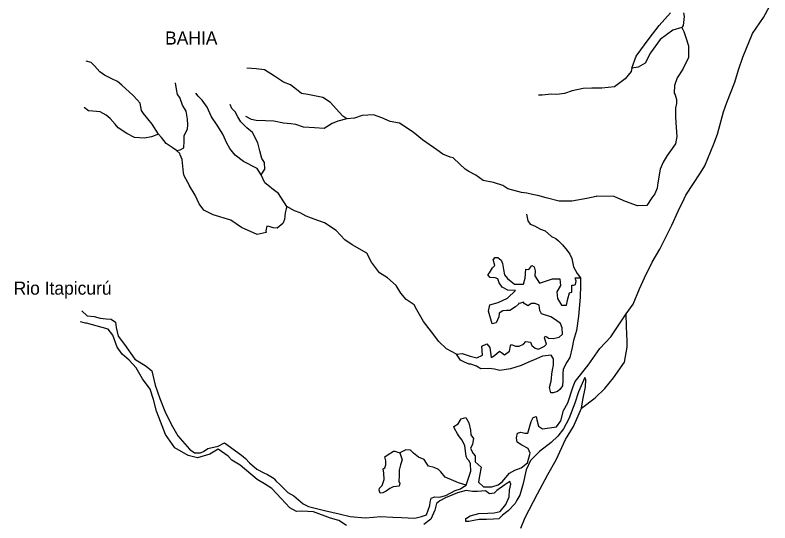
# Model space of a CAD drawing. Extents: x 662444 to 1640468, y 7452018 to 9606170.
# Drawn here: x 1288947 to 1327972, y 8683681 to 8709925 of the extents above; entities that cross this region are included whole.
import ezdxf

# ---------------------------------------------------------------- set-up
doc = ezdxf.new("R2010")
doc.units = 0
doc.layers.add('Level 1', color=7, linetype='Continuous')
doc.layers.add('Level 3', color=7, linetype='Continuous')

msp = doc.modelspace()

# ---------------------------------------------------------------- linework, layer by layer
at = {"layer": 'Level 1'}
for points in [[(1323535, 8700436), (1323620, 8700617), (1324376, 8701768), (1324606, 8702141), (1325065, 8703278), (1325255, 8703775), (1325571, 8704927), (1325738, 8705402), (1326151, 8706451), (1326344, 8707092), (1326571, 8707756), (1327065, 8708981), (1327648, 8709802), (1327972, 8710396)], [(1323508, 8710046), (1323536, 8709856), (1323479, 8709389), (1323410, 8709279), (1322956, 8709146), (1322305, 8708661), (1321803, 8707983), (1321525, 8707444), (1321168, 8707241), (1320836, 8707183), (1321051, 8707802), (1321724, 8708710), (1322248, 8709388), (1322837, 8710041)], [(1323410, 8709279), (1323515, 8709075), (1323628, 8708760), (1323771, 8708343), (1323766, 8707741), (1323463, 8707125), (1323176, 8706675), (1323034, 8706288), (1323024, 8705898), (1323076, 8705796), (1323147, 8705560), (1323141, 8705360), (1323091, 8705138), (1323089, 8704647), (1323119, 8704111), (1323162, 8703652), (1323097, 8703264), (1322663, 8702662), (1322456, 8702333), (1322292, 8701958), (1322185, 8701258), (1322145, 8700980), (1322016, 8700694), (1321871, 8700481)], [(1297968, 8701109), (1297965, 8701114), (1297681, 8701612), (1297653, 8701780), (1297593, 8702461), (1297489, 8702698), (1297469, 8702766), (1297298, 8702926), (1297125, 8703042), (1296757, 8703286), (1296512, 8703593), (1296363, 8703764), (1296036, 8704285), (1295812, 8704559), (1295588, 8704832), (1295483, 8705002), (1295415, 8705371), (1295266, 8705543), (1295052, 8705771), (1294472, 8706310), (1294235, 8706494), (1293953, 8706624), (1293573, 8706823), (1293325, 8706997), (1293058, 8707305), (1292887, 8707476), (1292614, 8707550)], [(1306100, 8704560), (1305884, 8704699), (1305553, 8705076), (1305254, 8705407), (1304854, 8705674), (1304088, 8705827), (1303760, 8705880), (1303501, 8706077), (1303189, 8706330), (1302819, 8706462), (1302354, 8706764), (1301846, 8707101), (1301407, 8707146), (1300936, 8707180)], [(1320836, 8707183), (1320799, 8707017), (1320481, 8706624), (1319942, 8706214), (1319291, 8706142), (1318764, 8706156), (1318323, 8706134), (1317748, 8706005), (1317349, 8705870), (1316952, 8705825), (1316666, 8705832), (1316203, 8705789), (1316016, 8705794)], [(1297298, 8702926), (1297485, 8702955), (1297664, 8703062), (1297695, 8703406), (1297691, 8703696), (1297864, 8704026), (1297870, 8704249), (1297856, 8704539), (1297789, 8704954), (1297611, 8705270), (1297456, 8705665), (1297339, 8705824), (1297291, 8706092), (1297245, 8706428)], [(1302178, 8701000), (1301859, 8701258), (1301672, 8701664), (1301461, 8702004), (1300756, 8702357), (1300325, 8702692), (1300048, 8703033), (1299890, 8703305), (1299694, 8703778), (1299398, 8704232), (1299101, 8704663), (1298883, 8705171), (1298618, 8705534), (1298414, 8705740), (1298286, 8705888)], [(1301672, 8701664), (1301856, 8701961), (1301843, 8702307), (1301705, 8702522), (1301606, 8702915), (1301495, 8703330), (1301223, 8703861), (1300922, 8704092), (1300611, 8704412), (1300464, 8704661), (1300328, 8704921), (1300146, 8705104), (1300074, 8705307)], [(1296363, 8703764), (1295997, 8703640), (1295632, 8703560), (1295128, 8703595), (1294727, 8703806), (1294272, 8704097), (1294124, 8704290), (1293867, 8704586), (1293663, 8704759), (1293338, 8704934), (1292965, 8704966), (1292734, 8704972), (1292519, 8705145)], [(1315768, 8700643), (1315410, 8700724), (1315125, 8700765), (1314426, 8700940), (1314167, 8701114), (1313687, 8701271), (1313140, 8701375), (1312774, 8701652), (1312405, 8701841), (1312221, 8701957), (1311942, 8702221), (1311599, 8702542), (1311435, 8702591), (1311054, 8702735), (1310752, 8702955), (1310008, 8703487), (1309534, 8703879), (1308820, 8704332), (1308339, 8704423), (1307915, 8704612), (1307469, 8704769), (1306885, 8704740), (1306497, 8704594), (1306100, 8704560), (1305635, 8704438), (1305346, 8704323), (1304922, 8704066), (1304428, 8704101), (1303857, 8704127), (1303454, 8704272), (1303203, 8704312), (1302829, 8704332), (1302326, 8704435), (1301899, 8704468), (1301404, 8704481), (1301164, 8704532), (1300882, 8704684)], [(1302992, 8700036), (1302956, 8699914), (1302918, 8699714), (1302876, 8699358), (1302794, 8699160), (1302491, 8698922), (1302293, 8698928), (1302086, 8699000), (1301966, 8699025), (1301904, 8698771), (1301935, 8698692), (1301460, 8698593), (1300656, 8698948), (1300105, 8699319), (1299190, 8699599), (1298701, 8699846), (1298457, 8700176), (1298249, 8700627), (1297968, 8701109)], [(1315381, 8699632), (1315460, 8699295), (1315576, 8699114), (1315793, 8699030), (1316108, 8698854), (1316347, 8698770), (1316680, 8698482), (1316908, 8698376), (1317037, 8698261), (1317241, 8698055), (1317486, 8697758), (1317635, 8697576), (1317727, 8697339), (1317826, 8696913), (1318003, 8696562), (1318184, 8696345), (1318185, 8695944), (1318169, 8695353), (1318077, 8694374), (1317969, 8693630), (1317823, 8693109), (1317748, 8692754), (1317624, 8692222), (1317475, 8691992), (1317278, 8691629), (1317272, 8691406), (1317273, 8691016), (1317255, 8690760), (1317118, 8690574), (1316995, 8690477), (1316773, 8690405), (1316652, 8690408), (1316571, 8690678), (1316668, 8691010), (1316683, 8691166), (1316700, 8691366), (1316728, 8691588), (1316778, 8691832), (1316791, 8691899), (1316787, 8692156), (1316660, 8692348), (1316208, 8692294), (1315908, 8692168), (1315452, 8691968), (1315107, 8691821), (1314564, 8691635), (1314001, 8691561), (1313739, 8691623), (1313465, 8691664), (1313025, 8691642), (1312809, 8691782), (1312504, 8691879), (1312427, 8691881), (1312177, 8691988), (1311982, 8692083), (1311771, 8692400), (1311250, 8692671), (1310854, 8693049), (1310472, 8693561), (1310068, 8694085), (1309721, 8694685), (1309574, 8694957), (1309164, 8695235), (1308898, 8695554), (1308644, 8695951), (1308204, 8696353), (1307793, 8696598), (1307379, 8697155), (1307139, 8697630), (1306370, 8698052), (1305992, 8698307), (1305554, 8698787), (1304949, 8699193), (1304404, 8699374), (1303990, 8699530), (1303687, 8699705), (1303393, 8699802), (1302992, 8700036), (1302570, 8700704), (1302214, 8700970), (1302178, 8701000)], [(1318991, 8700557), (1318503, 8700452), (1317729, 8700306), (1317069, 8700301), (1316403, 8700475), (1315967, 8700598), (1315768, 8700643)], [(1319963, 8700532), (1319923, 8700549), (1319011, 8700562), (1318991, 8700557)], [(1321871, 8700481), (1321604, 8700091), (1321131, 8700070), (1320500, 8700299), (1319963, 8700532)], [(1315092, 8688375), (1315310, 8688314), (1315453, 8688310), (1315634, 8688930), (1315728, 8689128), (1315883, 8689179), (1315922, 8689000), (1316001, 8688674), (1316218, 8688546), (1316946, 8688649), (1317163, 8688956), (1317309, 8689487), (1317518, 8689894), (1317793, 8690734), (1317910, 8690988), (1318581, 8691829), (1319186, 8692694), (1319741, 8693292), (1320233, 8694015), (1320542, 8694487), (1320896, 8694979), (1321236, 8695773), (1321493, 8696346), (1321889, 8697150), (1322281, 8697831), (1322908, 8699075), (1323235, 8699791), (1323535, 8700436)], [(1313334, 8692939), (1313494, 8692745), (1313568, 8692230), (1313725, 8692326), (1313995, 8692553), (1314092, 8692495), (1314253, 8692368), (1314511, 8692551), (1314552, 8692828), (1314608, 8692894), (1314815, 8692821), (1315013, 8692816), (1315224, 8692911), (1315360, 8693063), (1315590, 8693024), (1315662, 8692855), (1315834, 8692705), (1316009, 8692667), (1316310, 8692815), (1316422, 8692912), (1316321, 8693250), (1316346, 8693338), (1316432, 8693291), (1316529, 8693222), (1316760, 8693216), (1317080, 8693274), (1317250, 8693437), (1317236, 8693761), (1317143, 8693986), (1316885, 8694183), (1316647, 8694323), (1316168, 8694492), (1316073, 8694662), (1316036, 8694930), (1315841, 8695014), (1315654, 8695019), (1315453, 8694901), (1315334, 8694994), (1315280, 8694995), (1315238, 8695085), (1315083, 8695034), (1314973, 8695025), (1314972, 8694992), (1314814, 8694851), (1314523, 8694658), (1314358, 8694663), (1314160, 8694646), (1313970, 8694517), (1313965, 8694327), (1313814, 8694019), (1313615, 8693969), (1313423, 8694621), (1313498, 8694953), (1313919, 8695076), (1314408, 8695297), (1314814, 8695688), (1314419, 8695709), (1314137, 8695862), (1313968, 8696089), (1313907, 8696292), (1313766, 8696351), (1313513, 8696369), (1313385, 8696506), (1313476, 8696604), (1313636, 8696856), (1313749, 8696976), (1313670, 8697291), (1313692, 8697312), (1313749, 8697389), (1313914, 8697396), (1314076, 8697258), (1314148, 8697088), (1314195, 8696775), (1314253, 8696494), (1314402, 8696312), (1314768, 8696012), (1315230, 8696022), (1315315, 8696332), (1315349, 8696789), (1315514, 8696773), (1315662, 8696992), (1315781, 8696922), (1315831, 8696709), (1315824, 8696442), (1316067, 8696078), (1316732, 8696295), (1317106, 8696296), (1317152, 8695949), (1316956, 8695631), (1316991, 8695273), (1317191, 8694933), (1317454, 8694937), (1317529, 8695259), (1317614, 8695580), (1317736, 8695610), (1317724, 8695967), (1317823, 8695965), (1317922, 8695995), (1317960, 8696173), (1317910, 8696353), (1318184, 8696345)], [(1292402, 8694636), (1292670, 8694384), (1293032, 8694341), (1293338, 8694266), (1293655, 8694224), (1293918, 8694206), (1294134, 8694056), (1294171, 8693776), (1294269, 8693328), (1294598, 8692896), (1295139, 8692146), (1295723, 8691774), (1296013, 8691532), (1296192, 8690803), (1296427, 8690117), (1296695, 8689463), (1297018, 8688786), (1297354, 8688186), (1297962, 8687490), (1298231, 8687294), (1298539, 8687297), (1298695, 8687371), (1298919, 8687532), (1299438, 8687641), (1299772, 8687822), (1300656, 8687174), (1300860, 8687013), (1301063, 8686784), (1301439, 8686451), (1301807, 8686263), (1302003, 8686180), (1302349, 8685970), (1302359, 8685936), (1302434, 8685856), (1302648, 8685650), (1303044, 8685249), (1303358, 8685074), (1303842, 8684671), (1304113, 8684530), (1304942, 8684329), (1305696, 8684153), (1306274, 8684004), (1307041, 8683950), (1307471, 8683984), (1307834, 8684007), (1308481, 8683979), (1308920, 8683967), (1309611, 8683927), (1309965, 8684018), (1310209, 8684100), (1310398, 8684575), (1310403, 8684753), (1310452, 8684953), (1310641, 8685026), (1310882, 8685008), (1311225, 8685099), (1311693, 8685354), (1311970, 8685436), (1312104, 8685533), (1312261, 8685629), (1312511, 8686348), (1312499, 8686738), (1312415, 8686885), (1312319, 8686999), (1312268, 8687135), (1312194, 8687661), (1312059, 8687954), (1311921, 8688136), (1311826, 8688284), (1311658, 8688567), (1311627, 8688657), (1311862, 8688807), (1312012, 8689060), (1312244, 8689120), (1312402, 8688860), (1312491, 8688478), (1312506, 8688232), (1312655, 8688039), (1312592, 8687751), (1312498, 8687519), (1312634, 8687270), (1312730, 8687145), (1312733, 8686843), (1313044, 8686567), (1312966, 8686112), (1312913, 8685790), (1313170, 8685538), (1313599, 8685549), (1313931, 8685640), (1314122, 8685803), (1314508, 8686250), (1314787, 8686409), (1315109, 8686523), (1315446, 8686793), (1315569, 8687292), (1315476, 8687529), (1315140, 8687694), (1314902, 8687845), (1314865, 8688080), (1314926, 8688324), (1315092, 8688375)], [(1318225, 8689619), (1318931, 8690146), (1319439, 8690623), (1319893, 8691180), (1320453, 8691990), (1320584, 8692757), (1320592, 8693069), (1320558, 8693839), (1320542, 8694487)], [(1295923, 8690598), (1295530, 8691132), (1295204, 8691687), (1294841, 8692098), (1294476, 8692408), (1294232, 8692760), (1293996, 8693391), (1293751, 8693698), (1293446, 8693784), (1292944, 8693919), (1292639, 8694005), (1292584, 8694007), (1292322, 8694081)], [(1311771, 8692400), (1312068, 8692437), (1312482, 8692292), (1312821, 8692216), (1313110, 8692343), (1313079, 8692823), (1313334, 8692939)], [(1315091, 8683412), (1315315, 8683964), (1315963, 8685185), (1316495, 8686174), (1316922, 8686932), (1317401, 8687990), (1317825, 8688659), (1318224, 8689608), (1318302, 8690040), (1318430, 8690706), (1318461, 8691073), (1318398, 8691187), (1318082, 8690448), (1317891, 8689873), (1317583, 8689056), (1317306, 8688550), (1317010, 8688157), (1316671, 8687831), (1316054, 8687368), (1315602, 8686901), (1315369, 8686416), (1315208, 8685718), (1315049, 8685120), (1314888, 8684856), (1314796, 8684680), (1314445, 8684311), (1314142, 8684073), (1313961, 8683889), (1313675, 8683874), (1313312, 8683850), (1312949, 8683849), (1312673, 8683800), (1312408, 8683752), (1312243, 8683745), (1312259, 8683901), (1312281, 8683934), (1312471, 8684040), (1312925, 8684162), (1313387, 8684183), (1313717, 8684207), (1314027, 8684277), (1314311, 8684627), (1314486, 8685034), (1314517, 8685368), (1314581, 8685690), (1314530, 8685825), (1314261, 8685654), (1313847, 8685364), (1313711, 8685223), (1313469, 8685184), (1313275, 8685335), (1312856, 8685301), (1312604, 8685297), (1312265, 8685362), (1311822, 8685228), (1311200, 8684977), (1310899, 8684829), (1310730, 8684678), (1310644, 8684334), (1310445, 8683882), (1310086, 8683602)], [(1306075, 8683552), (1305686, 8683797), (1305250, 8683931), (1304380, 8684255), (1304084, 8684263), (1303777, 8684293), (1303502, 8684278), (1303155, 8684455), (1302706, 8684946), (1302226, 8685460), (1301847, 8685693), (1301469, 8685926), (1300588, 8686663), (1300155, 8686931), (1299963, 8687137), (1299445, 8687496), (1299010, 8687229), (1298379, 8687044), (1297898, 8687157), (1297206, 8687566), (1296730, 8688258), (1296379, 8689137), (1296256, 8689452), (1296107, 8690058), (1295923, 8690598)], [(1312261, 8685629), (1311868, 8685751), (1311630, 8685858), (1311184, 8686037), (1310961, 8686322), (1310843, 8686437), (1310615, 8686543), (1310320, 8686618), (1310225, 8686765), (1310099, 8686958), (1309805, 8687077), (1309547, 8687285), (1309386, 8687434), (1309145, 8687452), (1308844, 8687304), (1308966, 8686932), (1308872, 8686679), (1308810, 8686413), (1308803, 8686145), (1308793, 8685800), (1308836, 8685743), (1308798, 8685576), (1308501, 8685551), (1308323, 8685466), (1308132, 8685315), (1307965, 8685231), (1307822, 8685223), (1307771, 8685381), (1307796, 8685469), (1307921, 8685622), (1308027, 8685920), (1308003, 8686255), (1307976, 8686479), (1308065, 8686521), (1308113, 8686676), (1308119, 8686888), (1308059, 8687102), (1308182, 8687176), (1308506, 8687391), (1308583, 8687389), (1308844, 8687304)]]:
    msp.add_lwpolyline(points, dxfattribs=at)

# ---------------------------------------------------------------- texts
at = {"layer": 'Level 3'}
for s, height, p in [('BAHIA', 674.5, (1296702, 8708404)), ('Rio Itapicurú', 674.1, (1288874, 8695476))]:
    msp.add_text(s, height=height, dxfattribs=at).set_placement(p)

doc.saveas('drawing.dxf')
